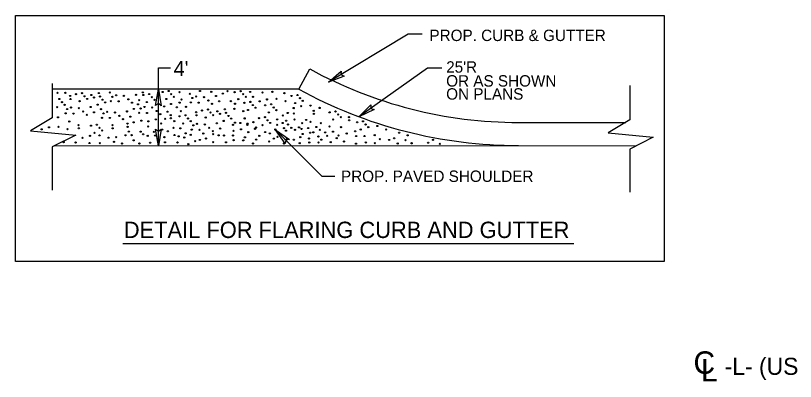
# Model space of a CAD drawing. Extents: x 573748 to 574632, y -54663 to -53209.
# Drawn here: x 574084 to 574186.6, y -53350.4 to -53302.2 of the extents above; entities that cross this region are included whole.
import ezdxf

# ---------------------------------------------------------------- set-up
doc = ezdxf.new("R2010")
doc.units = 0
for name, color, linetype in [('Old_Level_2', 7, 'Continuous'), ('Prop Conc 2ft 6in Curb and Gutter', 7, 'Continuous'), ('Prop Dimension', 7, 'Continuous'), ('Prop Dimension Text', 7, 'Continuous'), ('Prop Pavement Schedule Description CELL', 7, 'Continuous'), ('Prop Terminator CELL', 7, 'Continuous'), ('Typical Text Centerline CELL', 7, 'Continuous'), ('Typical Text General CELL', 7, 'Continuous'), ('Typical Text Label CELL', 7, 'Continuous')]:
    doc.layers.add(name, color=color, linetype=linetype)

# ---------------------------------------------------------------- blocks, each defined once
blk = doc.blocks.new('CENTERLINE TEXT CL')
at = {"layer": 'Typical Text Centerline CELL'}
blk.add_text('C', height=1.64, dxfattribs=at).set_placement((-0.546, -0.261))
blk.add_text('L', height=1.641, rotation=359.9469, dxfattribs=at).set_placement((-0.001, -0.821))

msp = doc.modelspace()

# ---------------------------------------------------------------- linework, layer by layer
at = {"layer": 'Old_Level_2'}
for centre in [(574089.54, -53312.39), (574090.59, -53312.39), (574091.98, -53312.57), (574092.76, -53312.44), (574094, -53312.68), (574094.98, -53312.42), (574096.43, -53312.36), (574097.26, -53312.72), (574099.86, -53312.65), (574100.76, -53312.33), (574100.83, -53312.68), (574101.61, -53312.55), (574103.38, -53312.28), (574104.17, -53312.15), (574104.5, -53312.56), (574105.59, -53312.3), (574106.94, -53312.53), (574108.29, -53312.16), (574109.77, -53312.26), (574111.28, -53312.5), (574111.9, -53312.18), (574112.84, -53312.3), (574113.62, -53312.17), (574113.96, -53312.58), (574114.87, -53312.28), (574116.51, -53312.36), (574117.8, -53312.26), (574119.38, -53312.43), (574121.1, -53312.68), (574089.8, -53313.21), (574090.14, -53313.63), (574091.22, -53312.81), (574091.25, -53313.21), (574092.46, -53313.5), (574093.1, -53312.85), (574093.45, -53313.2), (574094.35, -53313.01), (574095.13, -53312.88), (574095.47, -53313.3), (574095.82, -53313.65), (574096.57, -53313.49), (574096.77, -53312.92), (574097.59, -53313.52), (574098.28, -53312.8), (574098.86, -53313.25), (574099.34, -53313.68), (574100.29, -53313.35), (574101.3, -53313.61), (574101.95, -53312.96), (574102.3, -53313.31), (574103.86, -53313.21), (574104.85, -53312.91), (574105.6, -53313.68), (574105.85, -53313.28), (574107.08, -53313.65), (574107.28, -53313.08), (574107.78, -53312.88), (574108.1, -53313.68), (574108.8, -53312.96), (574109.38, -53313.41), (574110.38, -53312.81), (574110.81, -53313.51), (574112.33, -53313.48), (574113.32, -53313.23), (574114.12, -53313.72), (574114.31, -53312.93), (574114.91, -53313.59), (574115.26, -53312.92), (574116.12, -53313.51), (574117.1, -53313.26), (574118.34, -53313.19), (574119.53, -53313.5), (574120.32, -53312.81), (574120.8, -53313.74), (574121.44, -53313.09), (574121.79, -53313.44), (574089.5, -53314.28), (574090.49, -53313.98), (574090.83, -53314.53), (574091.32, -53314.33), (574092.35, -53314.41), (574093.92, -53314.26), (574094.83, -53313.95), (574095.26, -53314.55), (574099.59, -53314.52), (574100.14, -53313.9), (574100.48, -53314.45), (574100.98, -53314.25), (574102, -53314.33), (574103.58, -53314.18), (574104.48, -53313.87), (574105.23, -53314.3), (574106.44, -53314.24), (574108.55, -53314.71), (574109.34, -53314.58), (574109.86, -53313.84), (574111.55, -53314.56), (574112.8, -53314.5), (574112.89, -53313.83), (574114.6, -53314.65), (574115.24, -53314), (574115.59, -53314.35), (574116.86, -53314.03), (574117.64, -53313.9), (574117.98, -53314.32), (574118.33, -53314.67), (574120.6, -53314.4), (574121.58, -53314.15), (574122.82, -53314.08), (574123.23, -53314.77), (574124.01, -53314.38), (574089.61, -53315.61), (574090.63, -53315.1), (574091.65, -53315.13), (574092.93, -53314.86), (574093.41, -53315.29), (574094.35, -53314.96), (574095.4, -53315.68), (574095.6, -53315.1), (574096.09, -53314.9), (574096.42, -53315.7), (574097.11, -53314.98), (574097.69, -53315.43), (574098.69, -53314.84), (574099.12, -53315.53), (574100.28, -53315.02), (574101.31, -53315.05), (574102.58, -53314.78), (574103.06, -53315.21), (574104.01, -53314.88), (574104.43, -53315.33), (574104.46, -53315.74), (574105.59, -53315.48), (574105.77, -53314.8), (574106.37, -53315.35), (574106.71, -53315.77), (574107.79, -53314.95), (574107.82, -53315.35), (574109.03, -53315.64), (574109.67, -53314.99), (574110.02, -53315.34), (574110.57, -53314.82), (574110.92, -53315.15), (574111.71, -53315.02), (574112.04, -53315.44), (574112.39, -53315.79), (574113.98, -53314.8), (574114.16, -53315.76), (574116.03, -53315.72), (574116.82, -53315.6), (574117.33, -53314.97), (574119.18, -53315.38), (574119.82, -53315.04), (574120.61, -53315.12), (574123.26, -53315.17), (574125.32, -53314.97), (574126.1, -53314.84), (574126.44, -53315.25), (574126.79, -53315.6), (574127.87, -53315.6), (574091.1, -53316.17), (574092.32, -53316.66), (574093.95, -53316.71), (574094.73, -53316.59), (574096.78, -53316.66), (574098.17, -53315.87), (574098.75, -53316.45), (574099.57, -53316.28), (574100.58, -53316.05), (574101.49, -53316.15), (574102.47, -53315.89), (574103.17, -53316.42), (574103.71, -53315.82), (574104.9, -53316.13), (574106.07, -53316.42), (574107.06, -53316.12), (574107.4, -53316.67), (574107.9, -53316.47), (574108.92, -53316.55), (574110.5, -53316.4), (574111.4, -53316.09), (574112.63, -53316.6), (574112.88, -53316.32), (574113.59, -53316.36), (574114.51, -53316.6), (574114.52, -53316.45), (574115.3, -53316.25), (574116.51, -53316.66), (574117.15, -53316.01), (574117.5, -53316.36), (574118.42, -53315.89), (574118.42, -53316.61), (574119.15, -53316.36), (574119.62, -53316.06), (574119.86, -53316.56), (574120.7, -53315.91), (574121.72, -53316.38), (574122.24, -53315.96), (574122.81, -53316.22), (574124.16, -53316.38), (574125.31, -53316.82), (574125.8, -53315.9), (574127.9, -53316.01), (574128.94, -53316.27), (574129.72, -53316.14), (574130.06, -53316.56), (574131.59, -53316.76), (574087.46, -53317.19), (574088.44, -53316.94), (574089.68, -53316.87), (574090.87, -53317.17), (574092.35, -53317.06), (574094.42, -53317.65), (574095.07, -53317), (574095.42, -53317.35), (574096.81, -53317.06), (574098.77, -53316.86), (574098.92, -53317.5), (574100.48, -53317.5), (574101.47, -53316.82), (574102.21, -53317.53), (574103.3, -53317.24), (574104.05, -53317.46), (574104.8, -53317), (574105.69, -53317.07), (574106.4, -53317.73), (574107.2, -53317.24), (574108.22, -53317.27), (574108.72, -53317.75), (574109.5, -53317), (574109.98, -53317.43), (574110.01, -53317.84), (574110.93, -53317.1), (574112.68, -53317.39), (574113.67, -53317.19), (574114.63, -53317.57), (574115.52, -53317.13), (574115.65, -53316.95), (574116.85, -53317.55), (574117.46, -53317.73), (574118.18, -53317.21), (574119.33, -53317.05), (574119.6, -53317.37), (574120.29, -53316.99), (574120.77, -53317.26), (574121.31, -53316.94), (574121.62, -53317.15), (574121.79, -53317.81), (574122.5, -53317.03), (574122.77, -53317.64), (574123.18, -53317.6), (574123.57, -53316.9), (574124.04, -53317.27), (574124.73, -53317.6), (574125.76, -53317.51), (574126.81, -53316.91), (574127.57, -53317.75), (574128.69, -53317.46), (574129.41, -53317.21), (574130.41, -53316.91), (574132.76, -53317.22), (574134.47, -53317.64), (574092.84, -53318.32), (574093.82, -53318.06), (574095.07, -53317.99), (574096.25, -53318.3), (574096.98, -53318.85), (574097.27, -53318.22), (574098.5, -53317.98), (574099.29, -53317.96), (574099.57, -53318.65), (574100.82, -53317.85), (574101.41, -53318.06), (574102.4, -53318.03), (574103.6, -53318.23), (574104.93, -53317.95), (574105.48, -53318.11), (574106.22, -53318.28), (574107.06, -53317.93), (574107.64, -53318.76), (574108.26, -53318.6), (574109.08, -53318.4), (574110.74, -53317.98), (574111.44, -53318), (574112.63, -53318.01), (574112.71, -53318.62), (574113.97, -53318.65), (574114.19, -53318.25), (574115.67, -53318.55), (574116.08, -53318.06), (574117.38, -53318.79), (574117.99, -53318.42), (574118.48, -53318.19), (574119.57, -53318.6), (574119.75, -53318.47), (574120.61, -53318.56), (574121.47, -53318.22), (574122.61, -53318.41), (574123.85, -53318.14), (574124.24, -53318.56), (574125, -53318.06), (574126.26, -53318.35), (574126.49, -53318.01), (574127.21, -53318.79), (574128.82, -53318.08), (574129.92, -53318.08), (574131.25, -53317.96), (574131.92, -53318.49), (574133.16, -53318.6), (574133.81, -53318.38), (574135.3, -53318.62), (574135.59, -53317.98), (574138.92, -53318.57), (574090.36, -53318.88), (574091.93, -53318.93), (574093.76, -53319), (574095.12, -53319.01), (574098.02, -53319.07), (574100.31, -53319.06), (574101.74, -53318.96), (574103.68, -53318.9), (574105.32, -53318.92), (574106.74, -53319.14), (574110.01, -53318.88), (574111.7, -53318.9), (574115.26, -53319.07), (574119.32, -53319.06), (574121.39, -53319.01), (574122.65, -53318.94), (574123.86, -53318.93), (574125.47, -53318.88), (574128.8, -53319.09), (574130.09, -53318.92), (574131.26, -53319.01), (574134.28, -53319.06), (574136.11, -53319.03), (574138.27, -53318.96), (574139.81, -53319.11)]:
    msp.add_circle(centre, 0.078, dxfattribs=at)
at = {"layer": 'Prop Conc 2ft 6in Curb and Gutter'}
for p, q in [((574121.26, -53311.91), (574122.72, -53309.25)), ((574150.17, -53316.29), (574164.25, -53316.29))]:
    msp.add_line(p, q, dxfattribs=at)
msp.add_arc((574150.15, -53259.33), 56.96, 241.2138, 270.0222, dxfattribs=at)
at = {"layer": 'Prop Dimension'}
for p, q in [((574102.82, -53319.35), (574102.82, -53309.09)), ((574102.82, -53309.09), (574104.42, -53309.09)), ((574088.87, -53311.16), (574088.87, -53315.69)), ((574164.8, -53311.43), (574164.8, -53315.96)), ((574121.26, -53311.91), (574088.87, -53311.91)), ((574088.87, -53315.69), (574086.01, -53317.41)), ((574164.8, -53315.96), (574161.94, -53317.68)), ((574086.01, -53317.41), (574091.95, -53317.98)), ((574161.94, -53317.68), (574167.87, -53318.25)), ((574091.95, -53317.98), (574088.87, -53319.52)), ((574167.87, -53318.25), (574164.8, -53319.79)), ((574088.87, -53319.52), (574088.87, -53325.21)), ((574089.21, -53319.35), (574165.73, -53319.32)), ((574164.8, -53319.79), (574164.8, -53325.48))]:
    msp.add_line(p, q, dxfattribs=at)
for points in [[(574137.51, -53304.68), (574135.66, -53304.68), (574125.19, -53310.98)], [(574140.06, -53309.14), (574138.2, -53309.14), (574129.18, -53315.55)], [(574118.23, -53317.26), (574124.28, -53323.37), (574126.01, -53323.37)]]:
    msp.add_lwpolyline(points, dxfattribs=at)
msp.add_arc((574150.15, -53259.33), 60, 241.2138, 270.0222, dxfattribs=at)
at = {"layer": 'Prop Pavement Schedule Description CELL'}
msp.add_lwpolyline([(574084.04, -53302.23), (574169.29, -53302.23), (574169.29, -53334.6), (574084.04, -53334.6)], close=True, dxfattribs=at)
at = {"layer": 'Prop Terminator CELL'}
for points in [[(574127.23, -53310.18), (574125.19, -53310.98), (574126.85, -53309.53), (574126.81, -53310)], [(574102.44, -53314.07), (574102.82, -53311.91), (574103.2, -53314.09), (574102.82, -53313.81)], [(574131.16, -53314.6), (574129.18, -53315.55), (574130.73, -53313.97), (574130.73, -53314.45)], [(574103.19, -53317.19), (574102.82, -53319.35), (574102.43, -53317.17), (574102.82, -53317.45)], [(574119.49, -53319.06), (574118.23, -53317.26), (574120.04, -53318.54), (574119.57, -53318.61)]]:
    msp.add_lwpolyline(points, close=True, dxfattribs=at)
at = {"layer": 'Typical Text Label CELL'}
msp.add_line((574098.14, -53332.22), (574157.41, -53332.22), dxfattribs=at)

# ---------------------------------------------------------------- block references
at = {"layer": 'Prop Dimension', "xscale": 1.8000000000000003, "yscale": 1.8000000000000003}
msp.add_blockref('CENTERLINE TEXT CL', (574174.14, -53348.9), dxfattribs=at)

# ---------------------------------------------------------------- texts
at = {"layer": 'Prop Dimension Text'}
for s, height, p in [('PROP. CURB & GUTTER', 1.5, (574138.45, -53305.58)), ("25'R", 1.5, (574140.65, -53309.74)), ('OR AS SHOWN', 1.5, (574140.65, -53311.57)), ('ON PLANS', 1.5, (574140.65, -53313.29)), ('PROP. PAVED SHOULDER', 1.5, (574126.82, -53324.12)), ('DETAIL FOR FLARING CURB AND GUTTER', 2.1484, (574098.27, -53331.5)), ('-L- (US 1)', 2.25, (574177.26, -53349.51))]:
    msp.add_text(s, height=height, dxfattribs=at).set_placement(p)
at = {"layer": 'Typical Text General CELL'}
msp.add_text("4'", height=1.953, dxfattribs=at).set_placement((574104.82, -53310.17))

doc.saveas('drawing.dxf')
